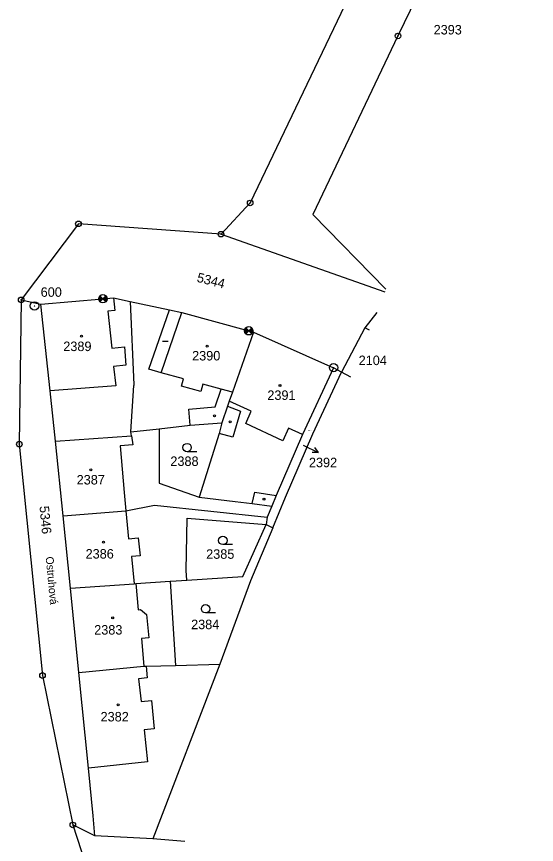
# Model space of a CAD drawing. Extents: x -825057 to -819383, y -1071633 to -1067888.
# Drawn here: x -820923.3 to -820830.1, y -1070140.5 to -1069992.2 of the extents above; entities that cross this region are included whole.
import ezdxf

# ---------------------------------------------------------------- set-up
doc = ezdxf.new("R2010")
doc.units = 0
for name, color, linetype in [('Vrstva 1', 7, 'Continuous'), ('Vrstva 13', 7, 'Continuous'), ('Vrstva 15', 7, 'Continuous'), ('Vrstva 16', 7, 'Continuous'), ('Vrstva 17', 7, 'Continuous'), ('Vrstva 18', 7, 'Continuous'), ('Vrstva 19', 7, 'Continuous'), ('Vrstva 24', 7, 'Continuous'), ('Vrstva 25', 7, 'Continuous'), ('Vrstva 4', 7, 'Continuous')]:
    doc.layers.add(name, color=color, linetype=linetype)

msp = doc.modelspace()

# ---------------------------------------------------------------- linework, layer by layer
at = {"layer": 'Vrstva 1'}
for p, q in [((-820830.1, -1069943.89), (-820854.93, -1069995.67)), ((-820854.93, -1069995.67), (-820870.18, -1070027.63)), ((-820870.18, -1070027.63), (-820857.08, -1070041)), ((-820886.66, -1070031.18), (-820857.29, -1070041.52)), ((-820922.5, -1070042.94), (-820918.98, -1070043.7)), ((-820918.98, -1070043.7), (-820907.85, -1070042.75)), ((-820907.85, -1070042.75), (-820905.96, -1070042.59)), ((-820905.96, -1070042.59), (-820902.97, -1070043.21)), ((-820902.97, -1070043.21), (-820902.3, -1070058.17)), ((-820902.97, -1070043.21), (-820895.92, -1070044.73)), ((-820917.32, -1070059.26), (-820918.98, -1070043.7)), ((-820895.92, -1070044.73), (-820893.67, -1070045.22)), ((-820893.67, -1070045.22), (-820881.69, -1070048.49)), ((-820858.75, -1070045.2), (-820860.9, -1070047.95)), ((-820880.86, -1070048.72), (-820884.63, -1070059.51)), ((-820881.69, -1070048.49), (-820880.86, -1070048.72)), ((-820880.86, -1070048.72), (-820866.48, -1070055.1)), ((-820860.9, -1070047.95), (-820865.03, -1070055.9)), ((-820860.03, -1070048.4), (-820860.9, -1070047.95)), ((-820866.48, -1070055.1), (-820872.03, -1070067.08)), ((-820865.03, -1070055.9), (-820866.48, -1070055.1)), ((-820870.19, -1070066.92), (-820865.03, -1070055.9)), ((-820863.36, -1070056.78), (-820865.03, -1070055.9)), ((-820916.36, -1070068.27), (-820917.32, -1070059.26)), ((-820902.85, -1070066.6), (-820902.3, -1070058.3)), ((-820902.3, -1070058.17), (-820902.3, -1070058.3)), ((-820884.63, -1070059.51), (-820885.19, -1070061.1)), ((-820885.48, -1070061.97), (-820886.5, -1070064.99)), ((-820885.19, -1070061.1), (-820885.48, -1070061.97)), ((-820897.74, -1070066.03), (-820892.22, -1070065.41)), ((-820892.22, -1070065.41), (-820886.5, -1070064.99)), ((-820886.5, -1070064.99), (-820886.98, -1070066.87)), ((-820902.85, -1070066.6), (-820897.74, -1070066.03)), ((-820902.73, -1070067.28), (-820902.85, -1070066.6)), ((-820897.74, -1070066.03), (-820897.74, -1070075.76)), ((-820886.98, -1070066.87), (-820890.6, -1070078.28)), ((-820875.13, -1070078.28), (-820870.19, -1070066.92)), ((-820916.36, -1070068.27), (-820902.73, -1070067.28)), ((-820914.97, -1070081.64), (-820916.36, -1070068.27)), ((-820872.03, -1070067.08), (-820876.75, -1070077.98)), ((-820897.74, -1070075.76), (-820890.6, -1070078.28)), ((-820890.6, -1070078.28), (-820884.11, -1070079.05)), ((-820876.75, -1070077.98), (-820877.58, -1070079.88)), ((-820877.39, -1070083.81), (-820875.13, -1070078.28)), ((-820903.75, -1070080.75), (-820898.58, -1070079.72)), ((-820898.58, -1070079.72), (-820878.36, -1070081.89)), ((-820884.11, -1070079.05), (-820881.08, -1070079.43)), ((-820881.08, -1070079.43), (-820877.58, -1070079.88)), ((-820877.58, -1070079.88), (-820878.36, -1070081.89)), ((-820914.97, -1070081.64), (-820903.75, -1070080.75)), ((-820913.68, -1070094.59), (-820914.97, -1070081.64)), ((-820892.93, -1070091.44), (-820892.71, -1070082.07)), ((-820892.71, -1070082.07), (-820878.59, -1070083.2)), ((-820882.75, -1070092.51), (-820878.59, -1070083.2)), ((-820878.36, -1070081.89), (-820878.59, -1070083.2)), ((-820878.59, -1070083.2), (-820877.39, -1070083.81)), ((-820877.39, -1070083.81), (-820881.36, -1070093.26)), ((-820892.8, -1070093.17), (-820892.93, -1070091.44)), ((-820901.94, -1070093.75), (-820895.78, -1070093.35)), ((-820895.78, -1070093.35), (-820894.69, -1070093.28)), ((-820895.78, -1070093.35), (-820894.81, -1070108.42)), ((-820894.69, -1070093.28), (-820892.8, -1070093.17)), ((-820892.8, -1070093.17), (-820882.75, -1070092.51)), ((-820881.36, -1070093.26), (-820886.87, -1070108.2)), ((-820913.68, -1070094.59), (-820902.26, -1070093.79)), ((-820912.16, -1070109.68), (-820913.68, -1070094.59)), ((-820902.26, -1070093.79), (-820901.94, -1070093.75)), ((-820900.09, -1070108.57), (-820894.81, -1070108.42)), ((-820886.87, -1070108.2), (-820898.88, -1070139.5)), ((-820894.81, -1070108.42), (-820886.87, -1070108.2)), ((-820912.16, -1070109.68), (-820900.5, -1070108.58)), ((-820910.42, -1070126.82), (-820912.16, -1070109.68)), ((-820900.5, -1070108.58), (-820900.09, -1070108.57)), ((-820909.61, -1070135.39), (-820910.42, -1070126.82)), ((-820909.27, -1070138.99), (-820909.61, -1070135.39)), ((-820909.27, -1070138.99), (-820913.23, -1070137.01)), ((-820898.88, -1070139.5), (-820909.27, -1070138.99)), ((-820893.17, -1070139.99), (-820898.88, -1070139.5))]:
    msp.add_line(p, q, dxfattribs=at)
at = {"layer": 'Vrstva 13'}
for p, q in [((-820848.74, -1069957.29), (-820881.43, -1070025.58)), ((-820881.43, -1070025.58), (-820886.66, -1070031.18)), ((-820912.23, -1070029.33), (-820922.5, -1070042.94)), ((-820886.66, -1070031.18), (-820912.23, -1070029.33)), ((-820922.5, -1070042.94), (-820922.83, -1070068.79)), ((-820922.83, -1070068.79), (-820918.68, -1070110.25)), ((-820918.68, -1070110.25), (-820913.23, -1070137.01)), ((-820913.23, -1070137.01), (-820910.8, -1070144.4))]:
    msp.add_line(p, q, dxfattribs=at)
at = {"layer": 'Vrstva 16'}
msp.add_line((-820871.92, -1070068.97), (-820869.226, -1070070.289), dxfattribs=at)
msp.add_line((-820871.92, -1070068.97), (-820869.226, -1070070.289), dxfattribs=at)
msp.add_lwpolyline([(-820869.904, -1070069.401), (-820869.226, -1070070.289), (-820870.344, -1070070.299)], dxfattribs=at)
msp.add_lwpolyline([(-820869.904, -1070069.401), (-820869.226, -1070070.289), (-820870.344, -1070070.299)], dxfattribs=at)
at = {"layer": 'Vrstva 24'}
for p, q in [((-820908.6, -1070042.75), (-820907.1, -1070042.75)), ((-820908.6, -1070042.75), (-820907.1, -1070042.75)), ((-820908.574, -1070042.556), (-820907.126, -1070042.944)), ((-820908.574, -1070042.944), (-820907.126, -1070042.556)), ((-820908.574, -1070042.556), (-820907.126, -1070042.944)), ((-820908.574, -1070042.944), (-820907.126, -1070042.556)), ((-820908.499, -1070042.375), (-820907.201, -1070043.125)), ((-820908.499, -1070043.125), (-820907.201, -1070042.375)), ((-820908.499, -1070042.375), (-820907.201, -1070043.125)), ((-820908.499, -1070043.125), (-820907.201, -1070042.375)), ((-820908.38, -1070043.28), (-820907.32, -1070042.22)), ((-820908.38, -1070042.22), (-820907.32, -1070043.28)), ((-820908.38, -1070043.28), (-820907.32, -1070042.22)), ((-820908.38, -1070042.22), (-820907.32, -1070043.28)), ((-820882.44, -1070048.49), (-820880.94, -1070048.49)), ((-820882.44, -1070048.49), (-820880.94, -1070048.49)), ((-820882.414, -1070048.296), (-820880.966, -1070048.684)), ((-820882.414, -1070048.684), (-820880.966, -1070048.296)), ((-820882.414, -1070048.296), (-820880.966, -1070048.684)), ((-820882.414, -1070048.684), (-820880.966, -1070048.296)), ((-820882.339, -1070048.115), (-820881.041, -1070048.865)), ((-820882.339, -1070048.865), (-820881.041, -1070048.115)), ((-820882.339, -1070048.115), (-820881.041, -1070048.865)), ((-820882.339, -1070048.865), (-820881.041, -1070048.115)), ((-820882.22, -1070049.02), (-820881.16, -1070047.96)), ((-820882.22, -1070047.96), (-820881.16, -1070049.02)), ((-820882.22, -1070049.02), (-820881.16, -1070047.96)), ((-820882.22, -1070047.96), (-820881.16, -1070049.02))]:
    msp.add_line(p, q, dxfattribs=at)
for centre, radius in [((-820854.93, -1069995.67), 0.5), ((-820854.93, -1069995.67), 0.5), ((-820854.93, -1069995.67), 0.0327), ((-820854.93, -1069995.67), 0.0327), ((-820881.43, -1070025.58), 0.5), ((-820881.43, -1070025.58), 0.5), ((-820881.43, -1070025.58), 0.5), ((-820881.43, -1070025.58), 0.0327), ((-820881.43, -1070025.58), 0.0327), ((-820881.43, -1070025.58), 0.0327), ((-820912.23, -1070029.33), 0.5), ((-820912.23, -1070029.33), 0.5), ((-820912.23, -1070029.33), 0.5), ((-820912.23, -1070029.33), 0.0327), ((-820912.23, -1070029.33), 0.0327), ((-820912.23, -1070029.33), 0.0327), ((-820886.66, -1070031.18), 0.5), ((-820886.66, -1070031.18), 0.5), ((-820886.66, -1070031.18), 0.5), ((-820886.66, -1070031.18), 0.0327), ((-820886.66, -1070031.18), 0.0327), ((-820886.66, -1070031.18), 0.0327), ((-820922.5, -1070042.94), 0.5), ((-820922.5, -1070042.94), 0.5), ((-820922.5, -1070042.94), 0.5), ((-820922.5, -1070042.94), 0.0327), ((-820922.5, -1070042.94), 0.0327), ((-820922.5, -1070042.94), 0.0327), ((-820907.85, -1070042.75), 0.75), ((-820907.85, -1070042.75), 0.75), ((-820920.11, -1070044.03), 0.75), ((-820920.11, -1070044.03), 0.75), ((-820920.11, -1070044.03), 0.0327), ((-820920.11, -1070044.03), 0.0327), ((-820881.69, -1070048.49), 0.75), ((-820881.69, -1070048.49), 0.75), ((-820866.49, -1070055.09), 0.75), ((-820866.49, -1070055.09), 0.75), ((-820866.49, -1070055.09), 0.0327), ((-820866.49, -1070055.09), 0.0327), ((-820922.83, -1070068.79), 0.5), ((-820922.83, -1070068.79), 0.5), ((-820922.83, -1070068.79), 0.5), ((-820922.83, -1070068.79), 0.0327), ((-820922.83, -1070068.79), 0.0327), ((-820922.83, -1070068.79), 0.0327), ((-820918.68, -1070110.25), 0.5), ((-820918.68, -1070110.25), 0.5), ((-820918.68, -1070110.25), 0.5), ((-820918.68, -1070110.25), 0.0327), ((-820918.68, -1070110.25), 0.0327), ((-820918.68, -1070110.25), 0.0327), ((-820913.23, -1070137.01), 0.5), ((-820913.23, -1070137.01), 0.5), ((-820913.23, -1070137.01), 0.5), ((-820913.23, -1070137.01), 0.0327), ((-820913.23, -1070137.01), 0.0327), ((-820913.23, -1070137.01), 0.0327)]:
    msp.add_circle(centre, radius, dxfattribs=at)
at = {"layer": 'Vrstva 25'}
for p, q in [((-820897.15, -1070050.36), (-820896.15, -1070050.36)), ((-820897.15, -1070050.36), (-820896.15, -1070050.36)), ((-820890.99, -1070070.16), (-820892.74, -1070070.16)), ((-820890.99, -1070070.16), (-820892.74, -1070070.16)), ((-820884.59, -1070086.79), (-820886.34, -1070086.79)), ((-820884.59, -1070086.79), (-820886.34, -1070086.79)), ((-820887.68, -1070099.03), (-820889.43, -1070099.03)), ((-820887.68, -1070099.03), (-820889.43, -1070099.03))]:
    msp.add_line(p, q, dxfattribs=at)
for centre, radius in [((-820911.7, -1070049.44), 0.175), ((-820911.7, -1070049.44), 0.175), ((-820889.13, -1070051.25), 0.175), ((-820889.13, -1070051.25), 0.175), ((-820876.09, -1070058.27), 0.175), ((-820876.09, -1070058.27), 0.175), ((-820887.84, -1070063.7), 0.175), ((-820887.84, -1070063.7), 0.175), ((-820885.02, -1070064.81), 0.175), ((-820885.02, -1070064.81), 0.175), ((-820892.74, -1070069.41), 0.75), ((-820892.74, -1070069.41), 0.75), ((-820909.99, -1070073.42), 0.175), ((-820909.99, -1070073.42), 0.175), ((-820878.96, -1070078.67), 0.175), ((-820878.96, -1070078.67), 0.175), ((-820907.76, -1070086.34), 0.175), ((-820907.76, -1070086.34), 0.175), ((-820886.34, -1070086.04), 0.75), ((-820886.34, -1070086.04), 0.75), ((-820889.43, -1070098.28), 0.75), ((-820889.43, -1070098.28), 0.75), ((-820906.09, -1070099.93), 0.175), ((-820906.09, -1070099.93), 0.175), ((-820905.12, -1070115.49), 0.175), ((-820905.12, -1070115.49), 0.175)]:
    msp.add_circle(centre, radius, dxfattribs=at)
at = {"layer": 'Vrstva 4'}
for p, q in [((-820905.96, -1070042.59), (-820905.7, -1070044.86)), ((-820899.6, -1070055.39), (-820895.92, -1070044.73)), ((-820905.7, -1070044.86), (-820906.98, -1070045)), ((-820906.98, -1070045), (-820906.27, -1070051.62)), ((-820897.38, -1070055.99), (-820893.67, -1070045.22)), ((-820906.27, -1070051.62), (-820903.98, -1070051.38)), ((-820903.98, -1070051.38), (-820903.74, -1070054.64)), ((-820903.74, -1070054.64), (-820905.92, -1070054.87)), ((-820905.92, -1070054.87), (-820905.55, -1070058.36)), ((-820897.38, -1070055.99), (-820899.6, -1070055.39)), ((-820893.42, -1070057.08), (-820897.38, -1070055.99)), ((-820893.78, -1070058.41), (-820893.42, -1070057.08)), ((-820889.92, -1070058.05), (-820890.28, -1070059.35)), ((-820886.66, -1070058.95), (-820889.92, -1070058.05)), ((-820905.55, -1070058.36), (-820917.32, -1070059.26)), ((-820890.28, -1070059.35), (-820893.78, -1070058.41)), ((-820887.72, -1070062.13), (-820886.66, -1070058.95)), ((-820884.63, -1070059.51), (-820886.66, -1070058.95)), ((-820892.46, -1070062.54), (-820887.72, -1070062.13)), ((-820892.22, -1070065.41), (-820892.46, -1070062.54)), ((-820885.48, -1070061.97), (-820883.16, -1070062.86)), ((-820881.23, -1070062.86), (-820885.19, -1070061.1)), ((-820883.16, -1070062.86), (-820884.57, -1070067.55)), ((-820882.22, -1070065.08), (-820881.23, -1070062.86)), ((-820875.55, -1070068.17), (-820882.22, -1070065.08)), ((-820884.57, -1070067.55), (-820886.98, -1070066.87)), ((-820874.57, -1070065.95), (-820875.55, -1070068.17)), ((-820872.03, -1070067.08), (-820874.57, -1070065.95)), ((-820902.73, -1070067.28), (-820902.5, -1070068.93)), ((-820902.5, -1070068.93), (-820904.72, -1070069.11)), ((-820904.72, -1070069.11), (-820904.03, -1070077.44)), ((-820904.03, -1070077.44), (-820903.75, -1070080.75)), ((-820881.08, -1070079.43), (-820880.59, -1070077.42)), ((-820880.59, -1070077.42), (-820876.75, -1070077.98)), ((-820903.75, -1070080.75), (-820903.25, -1070085.77)), ((-820903.25, -1070085.77), (-820901.51, -1070085.6)), ((-820901.51, -1070085.6), (-820901.16, -1070088.78)), ((-820901.16, -1070088.78), (-820902.74, -1070088.94)), ((-820902.74, -1070088.94), (-820902.26, -1070093.79)), ((-820901.94, -1070093.75), (-820901.5, -1070098.48)), ((-820901.5, -1070098.48), (-820901.1, -1070098.44)), ((-820901.1, -1070098.44), (-820900.04, -1070099.31)), ((-820900.04, -1070099.31), (-820899.62, -1070103.52)), ((-820899.62, -1070103.52), (-820900.94, -1070103.64)), ((-820900.94, -1070103.64), (-820900.5, -1070108.58)), ((-820900.09, -1070108.57), (-820899.89, -1070110.68)), ((-820899.89, -1070110.68), (-820901.44, -1070110.84)), ((-820901.44, -1070110.84), (-820901.01, -1070114.9)), ((-820901.01, -1070114.9), (-820899.12, -1070114.7)), ((-820899.12, -1070114.7), (-820898.68, -1070119.77)), ((-820898.68, -1070119.77), (-820900.47, -1070119.96)), ((-820900.47, -1070119.96), (-820899.86, -1070125.69)), ((-820899.86, -1070125.69), (-820910.42, -1070126.82))]:
    msp.add_line(p, q, dxfattribs=at)

# ---------------------------------------------------------------- texts
at = {"layer": 'Vrstva 15'}
msp.add_text('Ostruhová', height=1.4, rotation=275.4, dxfattribs=at).set_placement((-820918.114, -1070088.999))
msp.add_text('Ostruhová', height=1.4, rotation=275.4, dxfattribs=at).set_placement((-820918.114, -1070088.999))
at = {"layer": 'Vrstva 16'}
msp.add_text('2392', height=1.7, dxfattribs=at).set_placement((-820870.899, -1070072.93))
msp.add_text('2392', height=1.7, dxfattribs=at).set_placement((-820870.899, -1070072.93))
at = {"layer": 'Vrstva 17'}
for s, p in [('600', (-820919.001, -1070042.4)), ('600', (-820919.001, -1070042.4)), ('2104', (-820861.982, -1070054.63)), ('2104', (-820861.982, -1070054.63))]:
    msp.add_text(s, height=1.7, dxfattribs=at).set_placement(p)
at = {"layer": 'Vrstva 18'}
for s, height, p in [('2393', 1.7, (-820848.541, -1069995.4)), ('2393', 1.7, (-820848.541, -1069995.4)), ('2392', 0.2, (-820871.087, -1070066.46)), ('2392', 0.2, (-820871.087, -1070066.46)), ('2388', 1.7, (-820895.746, -1070072.7)), ('2388', 1.7, (-820895.746, -1070072.7)), ('2385', 1.7, (-820889.329, -1070089.33)), ('2385', 1.7, (-820889.329, -1070089.33)), ('2384', 1.7, (-820892.028, -1070101.94)), ('2384', 1.7, (-820892.028, -1070101.94))]:
    msp.add_text(s, height=height, dxfattribs=at).set_placement(p)
for s, rotation, p in [('5344', 345.6, (-820891.113, -1070039.681)), ('5344', 345.6, (-820891.113, -1070039.681)), ('5346', 275.4, (-820919.221, -1070079.931)), ('5346', 275.4, (-820919.221, -1070079.931))]:
    msp.add_text(s, height=1.7, rotation=rotation, dxfattribs=at).set_placement(p)
at = {"layer": 'Vrstva 19'}
for s, p in [('2389', (-820914.948, -1070052.12)), ('2389', (-820914.948, -1070052.12)), ('2390', (-820891.848, -1070053.8)), ('2390', (-820891.848, -1070053.8)), ('2391', (-820878.357, -1070060.87)), ('2391', (-820878.357, -1070060.87)), ('2387', (-820912.552, -1070076.02)), ('2387', (-820912.552, -1070076.02)), ('2386', (-820910.948, -1070089.29)), ('2386', (-820910.948, -1070089.29)), ('2383', (-820909.404, -1070102.91)), ('2383', (-820909.404, -1070102.91)), ('2382', (-820908.262, -1070118.47)), ('2382', (-820908.262, -1070118.47))]:
    msp.add_text(s, height=1.7, dxfattribs=at).set_placement(p)

doc.saveas('drawing.dxf')
